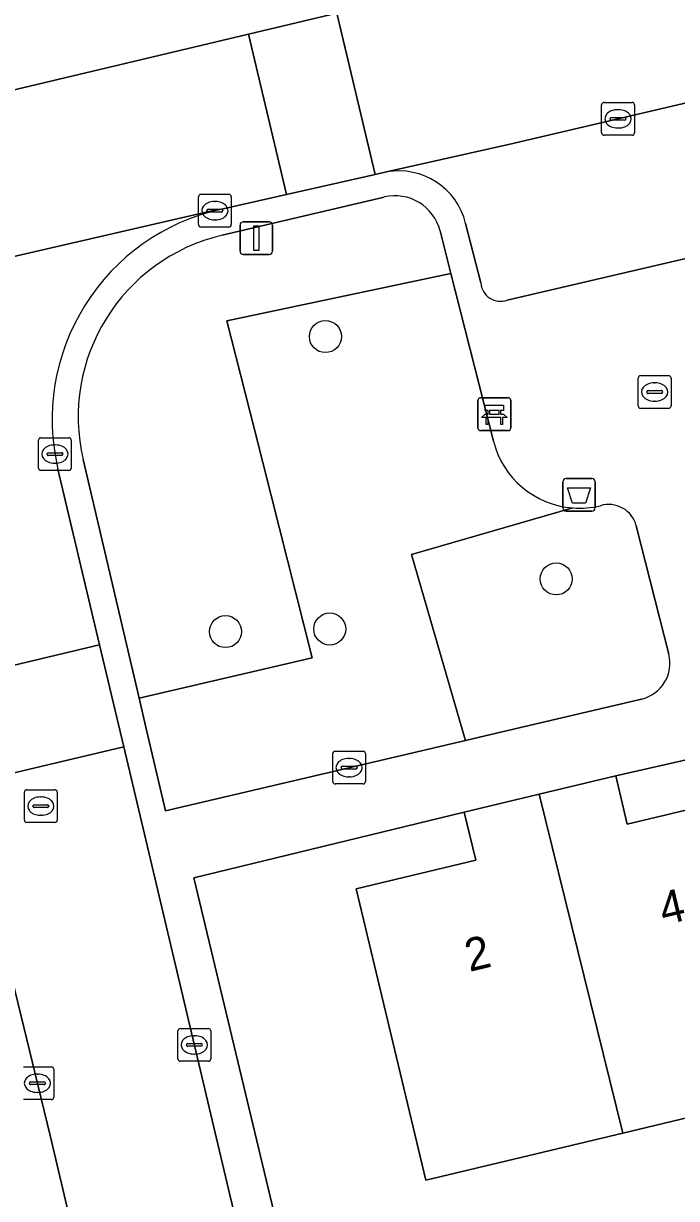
# Model space of a CAD drawing. Extents: x 158472 to 159562, y 388525 to 389606.
# Drawn here: x 159346.87 to 159366.8, y 388735.74 to 388771.61 of the extents above; entities that cross this region are included whole.
import ezdxf

# ---------------------------------------------------------------- set-up
doc = ezdxf.new("R2010")
doc.units = 0
for name, color, linetype in [('IMGEO_Afvalbak', 7, 'Continuous'), ('IMGEO_Bank', 7, 'Continuous'), ('IMGEO_Boom', 7, 'Continuous'), ('IMGEO_Erf', 7, 'Continuous'), ('IMGEO_Groenvoorziening', 7, 'Continuous'), ('IMGEO_Kolk', 7, 'Continuous'), ('IMGEO_Lichtmast', 7, 'Continuous'), ('IMGEO_Pand', 7, 'Continuous'), ('IMGEO_Pand_nummerreeks', 7, 'Continuous'), ('IMGEO_Parkeervlak_open', 7, 'Continuous'), ('IMGEO_Rijbaan_lokaal_open', 7, 'Continuous'), ('IMGEO_Rioolput', 7, 'Continuous'), ('IMGEO_Voetpad_open', 7, 'Continuous')]:
    doc.layers.add(name, color=color, linetype=linetype)

msp = doc.modelspace()

# ---------------------------------------------------------------- linework, layer by layer
at = {"layer": 'IMGEO_Afvalbak'}
for p, q in [((159363.327, 388756.824), (159363.327, 388757.624)), ((159363.327, 388757.624), (159363.327, 388756.824)), ((159363.427, 388757.724), (159364.217, 388757.724)), ((159364.217, 388757.724), (159363.427, 388757.724)), ((159364.317, 388757.624), (159364.317, 388756.824)), ((159364.317, 388756.824), (159364.317, 388757.624)), ((159364.217, 388756.724), (159363.427, 388756.724)), ((159363.427, 388756.724), (159364.217, 388756.724))]:
    msp.add_line(p, q, dxfattribs=at)
msp.add_lwpolyline([(159363.47, 388757.438), (159364.174, 388757.438), (159364.025, 388756.968), (159363.619, 388756.968), (159363.47, 388757.438)], dxfattribs=at)
for centre, start, end in [((159363.427, 388757.624), 90, 180), ((159363.427, 388757.624), 90, 180), ((159364.217, 388757.624), 0, 90), ((159364.217, 388757.624), 360, 90), ((159363.427, 388756.824), 180, 270), ((159363.427, 388756.824), 180, 270), ((159364.217, 388756.824), 270, 0), ((159364.217, 388756.824), 270, 0)]:
    msp.add_arc(centre, 0.1, start, end, dxfattribs=at)
at = {"layer": 'IMGEO_Bank'}
for p, q in [((159360.738, 388759.259), (159360.738, 388760.1)), ((159360.738, 388760.1), (159360.738, 388759.259)), ((159360.813, 388760.184), (159361.654, 388760.184)), ((159361.654, 388760.184), (159360.813, 388760.184)), ((159361.738, 388760.109), (159361.738, 388759.268)), ((159361.738, 388759.268), (159361.738, 388760.109)), ((159361.047, 388759.69), (159361.047, 388759.796)), ((159361.091, 388759.796), (159361.091, 388759.69)), ((159361.379, 388759.802), (159361.097, 388759.802)), ((159361.385, 388759.69), (159361.385, 388759.796)), ((159361.429, 388759.796), (159361.429, 388759.69)), ((159361.435, 388759.582), (159361.042, 388759.582)), ((159361.097, 388759.684), (159361.379, 388759.684)), ((159361.663, 388759.184), (159360.822, 388759.184)), ((159360.822, 388759.184), (159361.663, 388759.184))]:
    msp.add_line(p, q, dxfattribs=at)
for points in [[(159361.041, 388759.802), (159360.955, 388759.802), (159360.955, 388759.963), (159361.518, 388759.963), (159361.518, 388759.802), (159361.435, 388759.802)], [(159360.985, 388759.582), (159360.843, 388759.582), (159360.955, 388759.684), (159361.041, 388759.684)], [(159361.035, 388759.575), (159361.035, 388759.368), (159360.992, 388759.368), (159360.992, 388759.575)], [(159361.435, 388759.684), (159361.518, 388759.684), (159361.63, 388759.582), (159361.491, 388759.582)], [(159361.485, 388759.575), (159361.485, 388759.368), (159361.441, 388759.368), (159361.441, 388759.575)]]:
    msp.add_lwpolyline(points, dxfattribs=at)
for centre, radius, start, end in [((159360.816, 388760.106), 0.0779, 92.4484, 184.2845), ((159360.816, 388760.106), 0.0779, 92.4484, 184.2845), ((159361.66, 388760.106), 0.0779, 2.4484, 94.2845), ((159361.66, 388760.106), 0.0779, 2.4484, 94.2845), ((159361.04, 388759.795), 0.00671, 2.8957, 87.1043), ((159361.097, 388759.795), 0.00671, 92.8957, 177.1043), ((159361.379, 388759.795), 0.00671, 2.8957, 87.1043), ((159361.436, 388759.795), 0.00671, 92.8957, 177.1043), ((159360.985, 388759.575), 0.00671, 2.8957, 87.1043), ((159361.042, 388759.575), 0.00671, 92.8957, 177.1043), ((159361.04, 388759.691), 0.00671, 272.8957, 357.1043), ((159361.097, 388759.691), 0.00671, 182.8957, 267.1043), ((159361.379, 388759.691), 0.00671, 272.8957, 357.1043), ((159361.436, 388759.691), 0.00671, 182.8957, 267.1043), ((159361.434, 388759.575), 0.00671, 2.8957, 87.1043), ((159361.491, 388759.575), 0.00671, 92.8957, 177.1043), ((159360.816, 388759.262), 0.0779, 182.4484, 274.2845), ((159360.816, 388759.262), 0.0779, 182.4484, 274.2845), ((159361.66, 388759.262), 0.0779, 272.4484, 4.2845), ((159361.66, 388759.262), 0.0779, 272.4484, 4.2845)]:
    msp.add_arc(centre, radius, start, end, dxfattribs=at)
at = {"layer": 'IMGEO_Boom'}
for centre in [(159356.081, 388762.054), (159363.127, 388754.655), (159353.032, 388753.047), (159356.213, 388753.127)]:
    msp.add_circle(centre, 0.489, dxfattribs=at)
at = {"layer": 'IMGEO_Erf'}
msp.add_lwpolyline([(159385.66, 388750), (159384.846, 388753.338), (159383.582, 388753.035), (159376.683, 388751.383), (159377.016, 388749.996), (159380.728, 388750.885), (159380.94, 388750), (159382.861, 388741.977), (159376.85, 388740.537), (159370.967, 388739.129), (159365.155, 388737.737), (159359.147, 388736.298), (159357.016, 388745.199), (159360.671, 388746.074), (159360.321, 388747.533), (159352.068, 388745.531), (159355.447, 388731.429)], dxfattribs=at)
msp.add_lwpolyline([(159364.944, 388748.64), (159365.297, 388747.164), (159368.869, 388748.019), (159372.371, 388748.858), (159372.098, 388750), (159372.033, 388750.27), (159370.897, 388750)], close=True, dxfattribs=at)
at = {"layer": 'IMGEO_Groenvoorziening'}
for points in [[(159357.873, 388766.316), (159352.926, 388765.148)], [(159348.686, 388758.302), (159350.394, 388751.012), (159355.681, 388752.251), (159353.915, 388759.221), (159353.075, 388762.536), (159359.91, 388763.984), (159359.581, 388765.28)], [(159361.208, 388758.864), (159359.91, 388763.984), (159353.075, 388762.536), (159353.915, 388759.221), (159355.681, 388752.251), (159350.394, 388751.012), (159350.631, 388750), (159351.198, 388747.577), (159360.354, 388749.727), (159360.275, 388750), (159358.71, 388755.397), (159363.63, 388756.824)], [(159363.63, 388756.824), (159358.71, 388755.397), (159360.275, 388750), (159360.354, 388749.727), (159361.518, 388750), (159365.73, 388750.989)], [(159366.563, 388752.36), (159365.569, 388756.281)]]:
    msp.add_lwpolyline(points, dxfattribs=at)
for centre, radius, start, end in [((159358.201, 388764.931), 1.424, 14.2046, 103.3169), ((159354.235, 388759.601), 5.699, 103.2812, 193.1757), ((159363.839, 388759.53), 2.715, 194.2118, 265.5747), ((159363.836, 388759.547), 2.731, 265.672, 283.5297), ((159364.729, 388756.062), 0.868, 14.6148, 107.0184), ((159365.473, 388752.084), 1.125, 283.2226, 14.2129)]:
    msp.add_arc(centre, radius, start, end, dxfattribs=at)
at = {"layer": 'IMGEO_Kolk'}
for p, q in [((159364.513, 388768.277), (159364.513, 388769.129)), ((159364.588, 388769.203), (159365.44, 388769.203)), ((159365.514, 388769.129), (159365.514, 388768.277)), ((159364.772, 388768.697), (159364.772, 388768.709)), ((159364.815, 388768.746), (159365.213, 388768.746)), ((159365.001, 388768.983), (159365.026, 388768.983)), ((159365.256, 388768.709), (159365.256, 388768.697)), ((159365.21, 388768.66), (159364.812, 388768.66)), ((159365.024, 388768.423), (159364.999, 388768.423)), ((159365.44, 388768.203), (159364.588, 388768.203)), ((159352.208, 388765.472), (159352.208, 388766.324)), ((159352.283, 388766.398), (159353.135, 388766.398)), ((159353.209, 388766.324), (159353.209, 388765.472)), ((159352.467, 388765.892), (159352.467, 388765.904)), ((159352.905, 388765.855), (159352.507, 388765.855)), ((159352.51, 388765.941), (159352.908, 388765.941)), ((159352.696, 388766.178), (159352.721, 388766.178)), ((159352.951, 388765.904), (159352.951, 388765.892)), ((159352.719, 388765.618), (159352.694, 388765.618)), ((159353.135, 388765.398), (159352.283, 388765.398)), ((159365.705, 388760.863), (159366.557, 388760.863)), ((159365.63, 388759.937), (159365.63, 388760.789)), ((159366.118, 388760.643), (159366.143, 388760.643)), ((159366.631, 388760.789), (159366.631, 388759.937)), ((159365.889, 388760.357), (159365.889, 388760.369)), ((159366.327, 388760.32), (159365.929, 388760.32)), ((159365.932, 388760.406), (159366.33, 388760.406)), ((159366.373, 388760.369), (159366.373, 388760.357)), ((159366.557, 388759.863), (159365.705, 388759.863)), ((159366.141, 388760.083), (159366.116, 388760.083)), ((159347.325, 388758.041), (159347.325, 388758.893)), ((159347.4, 388758.967), (159348.252, 388758.967)), ((159347.813, 388758.747), (159347.838, 388758.747)), ((159348.326, 388758.893), (159348.326, 388758.041)), ((159347.584, 388758.461), (159347.584, 388758.473)), ((159348.022, 388758.424), (159347.624, 388758.424)), ((159347.627, 388758.51), (159348.025, 388758.51)), ((159348.068, 388758.473), (159348.068, 388758.461)), ((159348.252, 388757.967), (159347.4, 388757.967)), ((159347.836, 388758.187), (159347.811, 388758.187)), ((159356.379, 388749.395), (159357.231, 388749.395)), ((159356.304, 388748.469), (159356.304, 388749.321)), ((159356.792, 388749.175), (159356.817, 388749.175)), ((159357.305, 388749.321), (159357.305, 388748.469)), ((159356.563, 388748.889), (159356.563, 388748.901)), ((159357.001, 388748.852), (159356.603, 388748.852)), ((159356.606, 388748.938), (159357.004, 388748.938)), ((159357.047, 388748.901), (159357.047, 388748.889)), ((159357.231, 388748.395), (159356.379, 388748.395)), ((159356.815, 388748.615), (159356.79, 388748.615)), ((159351.58, 388740.004), (159351.58, 388740.856)), ((159351.655, 388740.93), (159352.507, 388740.93)), ((159352.581, 388740.856), (159352.581, 388740.004)), ((159351.839, 388740.424), (159351.839, 388740.436)), ((159352.277, 388740.387), (159351.879, 388740.387)), ((159351.882, 388740.473), (159352.28, 388740.473)), ((159352.068, 388740.71), (159352.093, 388740.71)), ((159352.323, 388740.436), (159352.323, 388740.424)), ((159352.091, 388740.15), (159352.066, 388740.15)), ((159346.867, 388739.759), (159347.719, 388739.759)), ((159347.793, 388739.685), (159347.793, 388738.833)), ((159352.507, 388739.93), (159351.655, 388739.93)), ((159347.094, 388739.302), (159347.492, 388739.302)), ((159347.28, 388739.539), (159347.305, 388739.539)), ((159347.051, 388739.253), (159347.051, 388739.265)), ((159347.489, 388739.216), (159347.091, 388739.216)), ((159347.303, 388738.979), (159347.278, 388738.979)), ((159347.535, 388739.265), (159347.535, 388739.253)), ((159347.719, 388738.759), (159346.867, 388738.759))]:
    msp.add_line(p, q, dxfattribs=at)
for points in [[(159364.513, 388768.277), (159364.513, 388769.129)], [(159364.588, 388769.203), (159365.44, 388769.203)], [(159365.514, 388769.129), (159365.514, 388768.277)], [(159365.44, 388768.203), (159364.588, 388768.203)], [(159352.208, 388765.472), (159352.208, 388766.324)], [(159352.283, 388766.398), (159353.135, 388766.398)], [(159353.209, 388766.324), (159353.209, 388765.472)], [(159353.135, 388765.398), (159352.283, 388765.398)], [(159365.705, 388760.863), (159366.557, 388760.863)], [(159365.63, 388759.937), (159365.63, 388760.789)], [(159366.631, 388760.789), (159366.631, 388759.937)], [(159366.557, 388759.863), (159365.705, 388759.863)], [(159347.325, 388758.041), (159347.325, 388758.893)], [(159347.4, 388758.967), (159348.252, 388758.967)], [(159348.326, 388758.893), (159348.326, 388758.041)], [(159348.252, 388757.967), (159347.4, 388757.967)], [(159356.379, 388749.395), (159357.231, 388749.395)], [(159356.304, 388748.469), (159356.304, 388749.321)], [(159357.305, 388749.321), (159357.305, 388748.469)], [(159357.231, 388748.395), (159356.379, 388748.395)], [(159351.58, 388740.004), (159351.58, 388740.856)], [(159351.655, 388740.93), (159352.507, 388740.93)], [(159352.581, 388740.856), (159352.581, 388740.004)], [(159346.867, 388739.759), (159347.719, 388739.759)], [(159347.793, 388739.685), (159347.793, 388738.833)], [(159352.507, 388739.93), (159351.655, 388739.93)], [(159347.719, 388738.759), (159346.867, 388738.759)]]:
    msp.add_lwpolyline(points, dxfattribs=at)
for centre, radius, start, end in [((159364.59, 388769.127), 0.0765, 91.552, 178.448), ((159364.59, 388769.127), 0.0765, 91.552, 178.448), ((159365.438, 388769.127), 0.0765, 1.552, 88.448), ((159365.438, 388769.127), 0.0765, 1.552, 88.448), ((159364.812, 388768.706), 0.0403, 85.8775, 175.7526), ((159365.217, 388768.708), 0.0386, 1.7309, 96.639), ((159364.809, 388768.696), 0.0366, 178.938, 274.7102), ((159365.213, 388768.703), 0.043, 264.8664, 352.4533), ((159364.59, 388768.279), 0.0765, 181.552, 268.448), ((159364.59, 388768.279), 0.0765, 181.552, 268.448), ((159365.438, 388768.279), 0.0765, 271.552, 358.448), ((159365.438, 388768.279), 0.0765, 271.552, 358.448), ((159352.285, 388766.322), 0.0765, 91.552, 178.448), ((159352.285, 388766.322), 0.0765, 91.552, 178.448), ((159353.133, 388766.322), 0.0765, 1.552, 88.448), ((159353.133, 388766.322), 0.0765, 1.552, 88.448), ((159352.507, 388765.901), 0.0403, 85.8775, 175.7526), ((159352.504, 388765.891), 0.0366, 178.938, 274.7102), ((159352.908, 388765.898), 0.043, 264.8664, 352.4533), ((159352.912, 388765.903), 0.0386, 1.7309, 96.639), ((159352.285, 388765.474), 0.0765, 181.552, 268.448), ((159352.285, 388765.474), 0.0765, 181.552, 268.448), ((159353.133, 388765.474), 0.0765, 271.552, 358.448), ((159353.133, 388765.474), 0.0765, 271.552, 358.448), ((159365.707, 388760.787), 0.0765, 91.552, 178.448), ((159365.707, 388760.787), 0.0765, 91.552, 178.448), ((159366.555, 388760.787), 0.0765, 1.552, 88.448), ((159366.555, 388760.787), 0.0765, 1.552, 88.448), ((159365.929, 388760.366), 0.0403, 85.8775, 175.7526), ((159365.926, 388760.356), 0.0366, 178.938, 274.7102), ((159366.33, 388760.363), 0.043, 264.8664, 352.4533), ((159366.334, 388760.368), 0.0386, 1.7309, 96.639), ((159365.707, 388759.939), 0.0765, 181.552, 268.448), ((159365.707, 388759.939), 0.0765, 181.552, 268.448), ((159366.555, 388759.939), 0.0765, 271.552, 358.448), ((159366.555, 388759.939), 0.0765, 271.552, 358.448), ((159347.402, 388758.891), 0.0765, 91.552, 178.448), ((159347.402, 388758.891), 0.0765, 91.552, 178.448), ((159348.25, 388758.891), 0.0765, 1.552, 88.448), ((159348.25, 388758.891), 0.0765, 1.552, 88.448), ((159347.624, 388758.47), 0.0403, 85.8775, 175.7526), ((159347.621, 388758.46), 0.0366, 178.938, 274.7102), ((159348.025, 388758.467), 0.043, 264.8664, 352.4533), ((159348.029, 388758.472), 0.0386, 1.7309, 96.639), ((159347.402, 388758.043), 0.0765, 181.552, 268.448), ((159347.402, 388758.043), 0.0765, 181.552, 268.448), ((159348.25, 388758.043), 0.0765, 271.552, 358.448), ((159348.25, 388758.043), 0.0765, 271.552, 358.448), ((159356.381, 388749.319), 0.0765, 91.552, 178.448), ((159356.381, 388749.319), 0.0765, 91.552, 178.448), ((159357.229, 388749.319), 0.0765, 1.552, 88.448), ((159357.229, 388749.319), 0.0765, 1.552, 88.448), ((159356.603, 388748.898), 0.0403, 85.8775, 175.7526), ((159356.6, 388748.888), 0.0366, 178.938, 274.7102), ((159357.004, 388748.895), 0.043, 264.8664, 352.4533), ((159357.008, 388748.9), 0.0386, 1.7309, 96.639), ((159356.381, 388748.471), 0.0765, 181.552, 268.448), ((159356.381, 388748.471), 0.0765, 181.552, 268.448), ((159357.229, 388748.471), 0.0765, 271.552, 358.448), ((159357.229, 388748.471), 0.0765, 271.552, 358.448), ((159351.657, 388740.854), 0.0765, 91.552, 178.448), ((159351.657, 388740.854), 0.0765, 91.552, 178.448), ((159352.505, 388740.854), 0.0765, 1.552, 88.448), ((159352.505, 388740.854), 0.0765, 1.552, 88.448), ((159351.879, 388740.433), 0.0403, 85.8775, 175.7526), ((159351.876, 388740.423), 0.0366, 178.938, 274.7102), ((159352.28, 388740.43), 0.043, 264.8664, 352.4533), ((159352.284, 388740.435), 0.0386, 1.7309, 96.639), ((159347.717, 388739.683), 0.0765, 1.552, 88.448), ((159347.717, 388739.683), 0.0765, 1.552, 88.448), ((159351.657, 388740.006), 0.0765, 181.552, 268.448), ((159351.657, 388740.006), 0.0765, 181.552, 268.448), ((159352.505, 388740.006), 0.0765, 271.552, 358.448), ((159352.505, 388740.006), 0.0765, 271.552, 358.448), ((159347.091, 388739.262), 0.0403, 85.8775, 175.7526), ((159347.496, 388739.264), 0.0386, 1.7309, 96.639), ((159347.088, 388739.252), 0.0366, 178.938, 274.7102), ((159347.492, 388739.259), 0.043, 264.8664, 352.4533), ((159347.717, 388738.835), 0.0765, 271.552, 358.448), ((159347.717, 388738.835), 0.0765, 271.552, 358.448)]:
    msp.add_arc(centre, radius, start, end, dxfattribs=at)
for centre, major_axis, ratio, start_param, end_param in [((159365, 388768.703), (-0.387, 0.002), 0.722429, 4.712389, 7.853982), ((159365.025, 388768.703), (-0.39, 0.002), 0.717154, 1.570796, 4.712389), ((159352.695, 388765.898), (-0.387, 0.002), 0.722429, 4.712389, 7.853982), ((159352.72, 388765.898), (-0.39, 0.002), 0.717154, 1.570796, 4.712389), ((159366.117, 388760.363), (-0.387, 0.002), 0.722429, 4.712389, 7.853982), ((159366.142, 388760.363), (-0.39, 0.002), 0.717154, 1.570796, 4.712389), ((159347.812, 388758.467), (-0.387, 0.002), 0.722429, 4.712389, 7.853982), ((159347.837, 388758.467), (-0.39, 0.002), 0.717154, 1.570796, 4.712389), ((159356.791, 388748.895), (-0.387, 0.002), 0.722429, 4.712389, 7.853982), ((159356.816, 388748.895), (-0.39, 0.002), 0.717154, 1.570796, 4.712389), ((159352.067, 388740.43), (-0.387, 0.002), 0.722429, 4.712389, 7.853982), ((159352.092, 388740.43), (-0.39, 0.002), 0.717154, 1.570796, 4.712389), ((159347.279, 388739.259), (-0.387, 0.002), 0.722429, 4.712389, 7.853982), ((159347.304, 388739.259), (-0.39, 0.002), 0.717154, 1.570796, 4.712389)]:
    msp.add_ellipse(centre, major_axis=major_axis, ratio=ratio, start_param=start_param, end_param=end_param, dxfattribs=at)
at = {"layer": 'IMGEO_Lichtmast'}
for p, q in [((159353.575, 388765.559), (159354.365, 388765.559)), ((159354.365, 388765.559), (159353.575, 388765.559)), ((159353.475, 388764.659), (159353.475, 388765.459)), ((159353.475, 388765.459), (159353.475, 388764.659)), ((159354.465, 388765.459), (159354.465, 388764.659)), ((159354.465, 388764.659), (159354.465, 388765.459)), ((159354.365, 388764.559), (159353.575, 388764.559)), ((159353.575, 388764.559), (159354.365, 388764.559))]:
    msp.add_line(p, q, dxfattribs=at)
msp.add_lwpolyline([(159353.895, 388765.434), (159354.045, 388765.434), (159354.045, 388764.684), (159353.895, 388764.684), (159353.895, 388765.434)], dxfattribs=at)
for centre, start, end in [((159353.575, 388765.459), 90, 180), ((159353.575, 388765.459), 90, 180), ((159354.365, 388765.459), 0, 90), ((159354.365, 388765.459), 360, 90), ((159353.575, 388764.659), 180, 270), ((159353.575, 388764.659), 180, 270), ((159354.365, 388764.659), 270, 0), ((159354.365, 388764.659), 270, 0)]:
    msp.add_arc(centre, 0.1, start, end, dxfattribs=at)
at = {"layer": 'IMGEO_Pand'}
for points in [[(159365.155, 388737.737), (159370.967, 388739.129), (159368.869, 388748.019), (159365.297, 388747.164), (159364.944, 388748.64), (159362.611, 388748.081)], [(159365.155, 388737.737), (159362.611, 388748.081), (159360.321, 388747.533), (159360.671, 388746.074), (159357.016, 388745.199), (159359.147, 388736.298)]]:
    msp.add_lwpolyline(points, close=True, dxfattribs=at)
at = {"layer": 'IMGEO_Parkeervlak_open'}
for points in [[(159368.614, 388769.546), (159361.667, 388767.917), (159357.951, 388767.08)], [(159360.362, 388765.512), (159360.823, 388763.692)], [(159361.633, 388763.166), (159369.961, 388765.109)]]:
    msp.add_lwpolyline(points, dxfattribs=at)
for centre, radius, start, end in [((159358.323, 388765.014), 2.099, 13.7175, 100.2063), ((159361.432, 388763.744), 0.612, 184.85, 289.152)]:
    msp.add_arc(centre, radius, start, end, dxfattribs=at)
at = {"layer": 'IMGEO_Rijbaan_lokaal_open'}
for points in [[(159367.769, 388774.628), (159356.426, 388771.93), (159357.599, 388767.001), (159357.951, 388767.08), (159361.667, 388767.917), (159368.614, 388769.546)], [(159340.527, 388763.106), (159352.615, 388765.895), (159352.871, 388765.936), (159354.897, 388766.392), (159353.731, 388771.289), (159343.794, 388768.925)], [(159352.871, 388765.936), (159352.615, 388765.895), (159340.527, 388763.106)], [(159341.11, 388762.509), (159341.12, 388762.497), (159341.385, 388762.142), (159341.617, 388761.765), (159341.815, 388761.369), (159341.976, 388760.957), (159342.1, 388760.532), (159342.517, 388758.824), (159344.308, 388751.488), (159349.19, 388752.643), (159347.919, 388758.008)], [(159354.085, 388712.322), (159358.217, 388715.255), (159357.946, 388716.038), (159356.636, 388721.468), (159353.167, 388735.849), (159349.928, 388749.529), (159345.067, 388748.379), (159347.681, 388737.664), (159351.743, 388720.458), (159352.861, 388715.724)]]:
    msp.add_lwpolyline(points, dxfattribs=at)
for points in [[(159353.731, 388771.289), (159354.897, 388766.392), (159357.599, 388767.001), (159356.426, 388771.93)], [(159344.308, 388751.488), (159344.671, 388750), (159345.067, 388748.379), (159349.928, 388749.529), (159349.816, 388750), (159349.19, 388752.643)]]:
    msp.add_lwpolyline(points, close=True, dxfattribs=at)
msp.add_arc((159354.314, 388759.524), 6.573, 102.6856, 193.3348, dxfattribs=at)
at = {"layer": 'IMGEO_Rioolput'}
for p, q in [((159346.895, 388747.293), (159346.895, 388748.145)), ((159346.97, 388748.219), (159347.822, 388748.219)), ((159347.383, 388747.999), (159347.408, 388747.999)), ((159347.896, 388748.145), (159347.896, 388747.293)), ((159347.154, 388747.713), (159347.154, 388747.725)), ((159347.592, 388747.676), (159347.194, 388747.676)), ((159347.197, 388747.762), (159347.595, 388747.762)), ((159347.638, 388747.725), (159347.638, 388747.713)), ((159347.822, 388747.219), (159346.97, 388747.219)), ((159347.406, 388747.439), (159347.381, 388747.439))]:
    msp.add_line(p, q, dxfattribs=at)
for points in [[(159346.895, 388747.293), (159346.895, 388748.145)], [(159346.97, 388748.219), (159347.822, 388748.219)], [(159347.896, 388748.145), (159347.896, 388747.293)], [(159347.822, 388747.219), (159346.97, 388747.219)]]:
    msp.add_lwpolyline(points, dxfattribs=at)
for centre, radius, start, end in [((159346.972, 388748.143), 0.0765, 91.552, 178.448), ((159346.972, 388748.143), 0.0765, 91.552, 178.448), ((159347.82, 388748.143), 0.0765, 1.552, 88.448), ((159347.82, 388748.143), 0.0765, 1.552, 88.448), ((159347.194, 388747.722), 0.0403, 85.8775, 175.7526), ((159347.191, 388747.712), 0.0366, 178.938, 274.7102), ((159347.595, 388747.719), 0.043, 264.8664, 352.4533), ((159347.599, 388747.724), 0.0386, 1.7309, 96.639), ((159346.972, 388747.295), 0.0765, 181.552, 268.448), ((159346.972, 388747.295), 0.0765, 181.552, 268.448), ((159347.82, 388747.295), 0.0765, 271.552, 358.448), ((159347.82, 388747.295), 0.0765, 271.552, 358.448)]:
    msp.add_arc(centre, radius, start, end, dxfattribs=at)
for centre, major_axis, ratio, start_param, end_param in [((159347.382, 388747.719), (-0.387, 0.002), 0.722429, 4.712389, 7.853982), ((159347.407, 388747.719), (-0.39, 0.002), 0.717154, 1.570796, 4.712389)]:
    msp.add_ellipse(centre, major_axis=major_axis, ratio=ratio, start_param=start_param, end_param=end_param, dxfattribs=at)
at = {"layer": 'IMGEO_Voetpad_open'}
for points in [[(159343.794, 388768.925), (159353.731, 388771.289), (159356.426, 388771.93), (159367.769, 388774.628)], [(159357.951, 388767.08), (159357.599, 388767.001), (159354.897, 388766.392), (159352.871, 388765.936)], [(159352.926, 388765.148), (159357.873, 388766.316)], [(159360.823, 388763.692), (159360.362, 388765.512)], [(159359.581, 388765.28), (159359.91, 388763.984), (159361.208, 388758.864)], [(159372.271, 388761.899), (159371.471, 388765.449), (159369.961, 388765.109), (159361.633, 388763.166)], [(159352.861, 388715.724), (159351.743, 388720.458), (159347.681, 388737.664), (159345.067, 388748.379), (159344.671, 388750), (159344.308, 388751.488), (159342.517, 388758.824), (159342.032, 388758.698), (159341.291, 388761.308), (159340.786, 388762.115), (159337.308, 388761.053)], [(159347.919, 388758.008), (159349.19, 388752.643), (159349.816, 388750), (159349.928, 388749.529), (159353.167, 388735.849), (159356.636, 388721.468), (159357.946, 388716.038), (159358.217, 388715.255), (159358.927, 388714.169), (159359.734, 388713.266), (159362.811, 388713.987), (159367.295, 388694.853), (159365.802, 388694.503), (159365.977, 388693.758)], [(159351.198, 388747.577), (159350.631, 388750), (159350.394, 388751.012), (159348.686, 388758.302)], [(159365.569, 388756.281), (159366.563, 388752.36)], [(159352.068, 388745.531), (159360.321, 388747.533), (159362.611, 388748.081), (159364.944, 388748.64), (159370.897, 388750), (159372.033, 388750.27), (159374.351, 388750.825), (159376.683, 388751.383), (159383.582, 388753.035), (159383.089, 388755.097), (159372.947, 388752.694), (159369.809, 388752.007)], [(159365.73, 388750.989), (159361.518, 388750), (159360.354, 388749.727), (159351.198, 388747.577)], [(159369.032, 388693.557), (159363.775, 388715.367), (159363.48, 388716.592), (159361.009, 388716.017), (159360.965, 388716.178), (159359.576, 388722.037), (159357.777, 388721.704), (159355.447, 388731.429), (159352.068, 388745.531)]]:
    msp.add_lwpolyline(points, dxfattribs=at)
for centre, radius, start, end in [((159358.323, 388765.014), 2.099, 13.7175, 100.2063), ((159358.201, 388764.931), 1.424, 14.2046, 103.3169), ((159354.314, 388759.524), 6.573, 102.6856, 193.3348), ((159354.235, 388759.601), 5.699, 103.2812, 193.1757), ((159361.432, 388763.744), 0.612, 184.85, 289.152), ((159363.839, 388759.53), 2.715, 194.2118, 265.5747), ((159363.836, 388759.547), 2.731, 265.672, 283.5297), ((159364.729, 388756.062), 0.868, 14.6148, 107.0184), ((159365.473, 388752.084), 1.125, 283.2226, 14.2129)]:
    msp.add_arc(centre, radius, start, end, dxfattribs=at)

# ---------------------------------------------------------------- texts
at = {"layer": 'IMGEO_Pand_nummerreeks'}
for s, p in [('4', (159366.405, 388744.077)), ('2', (159360.475, 388742.655))]:
    msp.add_text(s, height=1, rotation=13.4846, dxfattribs=at).set_placement(p)

doc.saveas('drawing.dxf')
